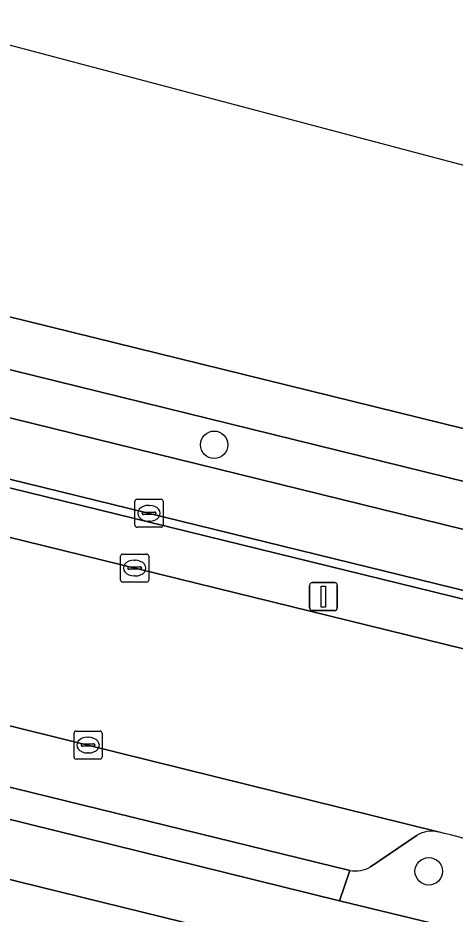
# Model space of a CAD drawing. Extents: x 161771 to 163125, y 382475 to 383179.
# Drawn here: x 162103.44 to 162119.01, y 383078.82 to 383110.77 of the extents above; entities that cross this region are included whole.
import ezdxf

# ---------------------------------------------------------------- set-up
doc = ezdxf.new("R2010")
doc.units = 0
for name, color, linetype in [('IMGEO_Berm_open', 7, 'Continuous'), ('IMGEO_Boom', 7, 'Continuous'), ('IMGEO_Fietspad_gesloten', 7, 'Continuous'), ('IMGEO_Groenvoorziening', 7, 'Continuous'), ('IMGEO_Haag', 7, 'Continuous'), ('IMGEO_Kolk', 7, 'Continuous'), ('IMGEO_Lichtmast', 7, 'Continuous'), ('IMGEO_Parkeervlak_open', 7, 'Continuous'), ('IMGEO_Rijbaan_lokaal_gesloten', 7, 'Continuous'), ('IMGEO_Voetpad_open', 7, 'Continuous'), ('IMGEO_Waterloop', 7, 'Continuous')]:
    doc.layers.add(name, color=color, linetype=linetype)

msp = doc.modelspace()

# ---------------------------------------------------------------- linework, layer by layer
at = {"layer": 'IMGEO_Berm_open'}
for points in [[(161915.63, 383140.333), (161928.283, 383137.192), (161932.194, 383136.221), (161975.062, 383125.601), (161978.973, 383124.622), (162000, 383119.435), (162082.999, 383098.959), (162134.07, 383086.429), (162137.013, 383085.752), (162139.954, 383085.159), (162150.044, 383083.349), (162150.119, 383083.649), (162140.008, 383085.446), (162137.066, 383086.053), (162134.136, 383086.721), (162083.074, 383099.255), (162000, 383119.758), (161979.048, 383124.929), (161915.689, 383140.639)], [(162003.304, 383106.804), (162076.586, 383088.768), (162114.9, 383079.294), (162115.262, 383080.379), (162099.743, 383084.186), (162099.684, 383083.99), (162096.261, 383084.833), (162096.292, 383085.033), (162080.32, 383088.988), (162080.273, 383088.761), (162076.816, 383089.637), (162076.891, 383089.836), (162060.892, 383093.798), (162060.808, 383093.59), (162057.449, 383094.399), (162057.501, 383094.604), (162041.486, 383098.554), (162041.438, 383098.359), (162038.04, 383099.19), (162038.08, 383099.402), (162022.045, 383103.349)], [(162117.66, 383081.632), (162116.006, 383080.509)], [(162115.262, 383080.379), (162114.9, 383079.294), (162127.757, 383076.182), (162129.761, 383075.563), (162130.935, 383075.168), (162146.429, 383069.887), (162146.737, 383069.793), (162147.221, 383071.722)]]:
    msp.add_lwpolyline(points, dxfattribs=at)
for centre, radius, start, end in [((162118.187, 383080.786), 0.997, 77.0014, 121.8985), ((162095.448, 382990.094), 94.496, 71.53177, 75.93583), ((162115.462, 383081.427), 1.067, 259.1872, 300.6354)]:
    msp.add_arc(centre, radius, start, end, dxfattribs=at)
at = {"layer": 'IMGEO_Boom'}
for centre in [(162110.43, 383095.558), (162118.074, 383080.349)]:
    msp.add_circle(centre, 0.489, dxfattribs=at)
at = {"layer": 'IMGEO_Fietspad_gesloten'}
for points in [[(161915.689, 383140.639), (161979.048, 383124.929), (162000, 383119.758), (162083.074, 383099.255), (162134.136, 383086.721), (162137.066, 383086.053), (162140.008, 383085.446), (162150.119, 383083.649), (162150.597, 383085.738), (162150.168, 383085.809), (162140.488, 383087.535), (162137.535, 383088.116), (162134.626, 383088.77), (162083.536, 383101.336), (162000, 383121.941)], [(162131.194, 383072.949), (162145.752, 383067.892), (162146.429, 383069.887), (162130.935, 383075.168), (162129.761, 383075.563), (162127.757, 383076.182), (162114.9, 383079.294), (162076.586, 383088.768), (162003.304, 383106.804)], [(162003.024, 383104.713), (162080.686, 383085.58), (162127.72, 383074.005)]]:
    msp.add_lwpolyline(points, dxfattribs=at)
at = {"layer": 'IMGEO_Groenvoorziening'}
for points in [[(162000, 383119.435), (161978.973, 383124.622), (161978.682, 383123.509), (161978.558, 383123.522), (161978.427, 383123.009), (162000, 383117.686), (162082.657, 383097.292), (162133.568, 383084.776), (162136.512, 383084.125), (162139.457, 383083.52), (162149.208, 383081.794)], [(162149.79, 383082.234), (162150.044, 383083.349), (162139.954, 383085.159), (162137.013, 383085.752), (162134.07, 383086.429), (162082.999, 383098.959), (162000, 383119.435)]]:
    msp.add_lwpolyline(points, dxfattribs=at)
at = {"layer": 'IMGEO_Haag'}
msp.add_lwpolyline([(162149.79, 383082.234), (162150.044, 383083.349), (162139.954, 383085.159), (162137.013, 383085.752), (162134.07, 383086.429), (162082.999, 383098.959), (162000, 383119.435), (161978.973, 383124.622), (161978.682, 383123.509), (161978.558, 383123.522), (161978.427, 383123.009), (162000, 383117.686), (162082.657, 383097.292), (162133.568, 383084.776), (162136.512, 383084.125), (162139.457, 383083.52), (162149.208, 383081.794)], dxfattribs=at)
at = {"layer": 'IMGEO_Kolk'}
for p, q in [((162107.611, 383092.689), (162107.611, 383093.541)), ((162107.686, 383093.615), (162108.538, 383093.615)), ((162108.612, 383093.541), (162108.612, 383092.689)), ((162108.099, 383093.395), (162108.124, 383093.395)), ((162107.87, 383093.109), (162107.87, 383093.121)), ((162108.308, 383093.072), (162107.91, 383093.072)), ((162107.913, 383093.158), (162108.311, 383093.158)), ((162108.354, 383093.121), (162108.354, 383093.109)), ((162108.538, 383092.615), (162107.686, 383092.615)), ((162108.122, 383092.835), (162108.097, 383092.835)), ((162107.175, 383091.659), (162108.027, 383091.659)), ((162107.1, 383090.733), (162107.1, 383091.585)), ((162107.588, 383091.439), (162107.613, 383091.439)), ((162108.101, 383091.585), (162108.101, 383090.733)), ((162107.359, 383091.153), (162107.359, 383091.165)), ((162107.797, 383091.116), (162107.399, 383091.116)), ((162107.402, 383091.202), (162107.8, 383091.202)), ((162107.843, 383091.165), (162107.843, 383091.153)), ((162108.027, 383090.659), (162107.175, 383090.659)), ((162107.611, 383090.879), (162107.586, 383090.879)), ((162105.44, 383084.422), (162105.44, 383085.274)), ((162105.515, 383085.348), (162106.367, 383085.348)), ((162106.441, 383085.274), (162106.441, 383084.422)), ((162105.742, 383084.891), (162106.14, 383084.891)), ((162105.928, 383085.128), (162105.953, 383085.128)), ((162105.699, 383084.842), (162105.699, 383084.854)), ((162106.137, 383084.805), (162105.739, 383084.805)), ((162105.951, 383084.568), (162105.926, 383084.568)), ((162106.183, 383084.854), (162106.183, 383084.842)), ((162106.367, 383084.348), (162105.515, 383084.348))]:
    msp.add_line(p, q, dxfattribs=at)
for points in [[(162107.611, 383092.689), (162107.611, 383093.541)], [(162107.686, 383093.615), (162108.538, 383093.615)], [(162108.612, 383093.541), (162108.612, 383092.689)], [(162108.538, 383092.615), (162107.686, 383092.615)], [(162107.175, 383091.659), (162108.027, 383091.659)], [(162107.1, 383090.733), (162107.1, 383091.585)], [(162108.101, 383091.585), (162108.101, 383090.733)], [(162108.027, 383090.659), (162107.175, 383090.659)], [(162105.44, 383084.422), (162105.44, 383085.274)], [(162105.515, 383085.348), (162106.367, 383085.348)], [(162106.441, 383085.274), (162106.441, 383084.422)], [(162106.367, 383084.348), (162105.515, 383084.348)]]:
    msp.add_lwpolyline(points, dxfattribs=at)
for centre, radius, start, end in [((162107.688, 383093.539), 0.0765, 91.552, 178.448), ((162107.688, 383093.539), 0.0765, 91.552, 178.448), ((162108.536, 383093.539), 0.0765, 1.552, 88.448), ((162108.536, 383093.539), 0.0765, 1.552, 88.448), ((162107.91, 383093.118), 0.0403, 85.8775, 175.7526), ((162107.907, 383093.108), 0.0366, 178.938, 274.7102), ((162108.311, 383093.115), 0.043, 264.8664, 352.4533), ((162108.315, 383093.12), 0.0386, 1.7309, 96.639), ((162107.688, 383092.691), 0.0765, 181.552, 268.448), ((162107.688, 383092.691), 0.0765, 181.552, 268.448), ((162108.536, 383092.691), 0.0765, 271.552, 358.448), ((162108.536, 383092.691), 0.0765, 271.552, 358.448), ((162107.177, 383091.583), 0.0765, 91.552, 178.448), ((162107.177, 383091.583), 0.0765, 91.552, 178.448), ((162108.025, 383091.583), 0.0765, 1.552, 88.448), ((162108.025, 383091.583), 0.0765, 1.552, 88.448), ((162107.399, 383091.162), 0.0403, 85.8775, 175.7526), ((162107.396, 383091.152), 0.0366, 178.938, 274.7102), ((162107.8, 383091.159), 0.043, 264.8664, 352.4533), ((162107.804, 383091.164), 0.0386, 1.7309, 96.639), ((162107.177, 383090.735), 0.0765, 181.552, 268.448), ((162107.177, 383090.735), 0.0765, 181.552, 268.448), ((162108.025, 383090.735), 0.0765, 271.552, 358.448), ((162108.025, 383090.735), 0.0765, 271.552, 358.448), ((162105.517, 383085.272), 0.0765, 91.552, 178.448), ((162105.517, 383085.272), 0.0765, 91.552, 178.448), ((162106.365, 383085.272), 0.0765, 1.552, 88.448), ((162106.365, 383085.272), 0.0765, 1.552, 88.448), ((162105.739, 383084.851), 0.0403, 85.8775, 175.7526), ((162106.144, 383084.853), 0.0386, 1.7309, 96.639), ((162105.736, 383084.841), 0.0366, 178.938, 274.7102), ((162106.14, 383084.848), 0.043, 264.8664, 352.4533), ((162105.517, 383084.424), 0.0765, 181.552, 268.448), ((162105.517, 383084.424), 0.0765, 181.552, 268.448), ((162106.365, 383084.424), 0.0765, 271.552, 358.448), ((162106.365, 383084.424), 0.0765, 271.552, 358.448)]:
    msp.add_arc(centre, radius, start, end, dxfattribs=at)
for centre, major_axis, ratio, start_param, end_param in [((162108.098, 383093.115), (-0.387, 0.002), 0.722429, 4.712389, 7.853982), ((162108.123, 383093.115), (-0.39, 0.002), 0.717154, 1.570796, 4.712389), ((162107.587, 383091.159), (-0.387, 0.002), 0.722429, 4.712389, 7.853982), ((162107.612, 383091.159), (-0.39, 0.002), 0.717154, 1.570796, 4.712389), ((162105.927, 383084.848), (-0.387, 0.002), 0.722429, 4.712389, 7.853982), ((162105.952, 383084.848), (-0.39, 0.002), 0.717154, 1.570796, 4.712389)]:
    msp.add_ellipse(centre, major_axis=major_axis, ratio=ratio, start_param=start_param, end_param=end_param, dxfattribs=at)
at = {"layer": 'IMGEO_Lichtmast'}
for p, q in [((162113.928, 383090.642), (162114.718, 383090.642)), ((162114.718, 383090.642), (162113.928, 383090.642)), ((162113.828, 383089.742), (162113.828, 383090.542)), ((162113.828, 383090.542), (162113.828, 383089.742)), ((162114.818, 383090.542), (162114.818, 383089.742)), ((162114.818, 383089.742), (162114.818, 383090.542)), ((162114.718, 383089.642), (162113.928, 383089.642)), ((162113.928, 383089.642), (162114.718, 383089.642))]:
    msp.add_line(p, q, dxfattribs=at)
msp.add_lwpolyline([(162114.248, 383090.517), (162114.398, 383090.517), (162114.398, 383089.767), (162114.248, 383089.767), (162114.248, 383090.517)], dxfattribs=at)
for centre, start, end in [((162113.928, 383090.542), 90, 180), ((162113.928, 383090.542), 90, 180), ((162114.718, 383090.542), 0, 90), ((162114.718, 383090.542), 360, 90), ((162113.928, 383089.742), 180, 270), ((162113.928, 383089.742), 180, 270), ((162114.718, 383089.742), 270, 0), ((162114.718, 383089.742), 270, 0)]:
    msp.add_arc(centre, 0.1, start, end, dxfattribs=at)
at = {"layer": 'IMGEO_Parkeervlak_open'}
for points in [[(162118.411, 383081.757), (162077.419, 383091.911), (162001.891, 383110.47)], [(162099.743, 383084.186), (162115.262, 383080.379)], [(162116.006, 383080.509), (162117.66, 383081.632)]]:
    msp.add_lwpolyline(points, dxfattribs=at)
for centre, radius, start, end in [((162118.187, 383080.786), 0.997, 77.0014, 121.8985), ((162115.462, 383081.427), 1.067, 259.1872, 300.6354)]:
    msp.add_arc(centre, radius, start, end, dxfattribs=at)
at = {"layer": 'IMGEO_Rijbaan_lokaal_gesloten'}
for points in [[(161937.858, 383126.382), (161955.16, 383122.046), (161985.282, 383114.577), (161996.64, 383111.782), (162000, 383110.944), (162001.891, 383110.47), (162077.419, 383091.911), (162118.411, 383081.757)], [(162153.184, 383081.094), (162149.208, 383081.794), (162139.457, 383083.52), (162136.512, 383084.125), (162133.568, 383084.776), (162082.657, 383097.292), (162000, 383117.686)]]:
    msp.add_lwpolyline(points, dxfattribs=at)
msp.add_arc((162095.448, 382990.094), 94.496, 71.53177, 75.93583, dxfattribs=at)
at = {"layer": 'IMGEO_Voetpad_open'}
for points in [[(161915.671, 383142.812), (161923.625, 383140.841), (161924.036, 383142.458), (161980.138, 383128.56), (162000, 383123.662), (162083.965, 383102.956), (162150.353, 383086.602), (162150.168, 383085.809), (162150.597, 383085.738), (162159.849, 383084.089)], [(162127.72, 383074.005), (162080.686, 383085.58), (162003.024, 383104.713)], [(162164.179, 383086.722), (162164.228, 383086.952), (162164.319, 383087.373), (162164.543, 383088.419), (162164.628, 383088.815), (162163.573, 383089.046), (162160.599, 383089.696), (162160.311, 383089.769), (162160.247, 383089.352), (162160.209, 383089.128), (162160.015, 383088.308), (162159.522, 383086.226), (162084.42, 383104.723)]]:
    msp.add_lwpolyline(points, dxfattribs=at)
msp.add_lwpolyline([(162150.168, 383085.809), (162150.353, 383086.602), (162083.965, 383102.956), (162000, 383123.662), (161980.138, 383128.56), (161924.036, 383142.458), (161923.625, 383140.841), (161979.686, 383126.952), (162000, 383121.941), (162083.536, 383101.336), (162134.626, 383088.77), (162137.535, 383088.116), (162140.488, 383087.535)], close=True, dxfattribs=at)
at = {"layer": 'IMGEO_Waterloop'}
for points in [[(162047.886, 383124.46), (162049.306, 383123.43), (162047.619, 383121.219), (162040.518, 383126.413), (162002.94, 383136.377), (161932.831, 383154.966), (161932.831, 383154.966), (161930.08, 383142.847), (161980.607, 383130.319), (162000, 383125.537), (162084.42, 383104.723), (162159.522, 383086.226), (162160.015, 383088.308), (162160.209, 383089.128), (162160.247, 383089.352), (162160.311, 383089.769), (162160.599, 383089.696), (162163.573, 383089.046), (162164.628, 383088.815), (162167.283, 383088.235)], [(162405.227, 383039.374), (162253.488, 383073.332), (162171.611, 383091.655), (162047.886, 383124.46)]]:
    msp.add_lwpolyline(points, dxfattribs=at)

doc.saveas('drawing.dxf')
